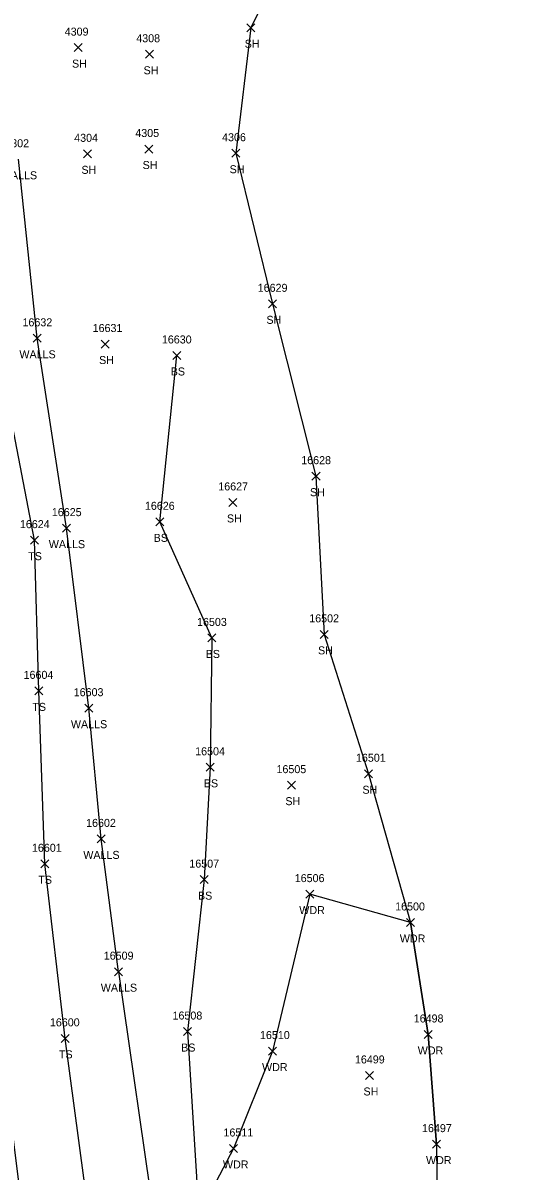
# Model space of a CAD drawing. Extents: x 1439173 to 1457902, y 641926 to 659889.
# Drawn here: x 1445777.6 to 1445905, y 655680.4 to 655967.3 of the extents above; entities that cross this region are included whole.
import ezdxf

# ---------------------------------------------------------------- set-up
doc = ezdxf.new("R2010")
doc.units = 0
for name, color, linetype in [('L_A', 7, 'Continuous'), ('L_I', 7, 'Continuous'), ('L_TIC', 7, 'Continuous'), ('LAWA', 7, 'Continuous'), ('LELB', 7, 'Continuous'), ('LSOGP', 7, 'Continuous'), ('LWS', 7, 'Continuous')]:
    doc.layers.add(name, color=color, linetype=linetype)

msp = doc.modelspace()

# ---------------------------------------------------------------- linework, layer by layer
at = {"layer": 'L_TIC'}
for points in [[(1445833.48, 655965.12), (1445835.48, 655967.12)], [(1445835.48, 655965.12), (1445833.48, 655967.12)], [(1445790.34, 655960.16), (1445792.34, 655962.16)], [(1445792.34, 655960.16), (1445790.34, 655962.16)], [(1445808.22, 655958.5), (1445810.22, 655960.5)], [(1445810.22, 655958.5), (1445808.22, 655960.5)], [(1445807.98, 655934.82), (1445809.98, 655936.82)], [(1445809.98, 655934.82), (1445807.98, 655936.82)], [(1445792.7, 655933.62), (1445794.7, 655935.62)], [(1445794.7, 655933.62), (1445792.7, 655935.62)], [(1445829.73, 655933.77), (1445831.73, 655935.77)], [(1445831.73, 655933.77), (1445829.73, 655935.77)], [(1445838.92, 655896.14), (1445840.92, 655898.14)], [(1445840.92, 655896.14), (1445838.92, 655898.14)], [(1445780.13, 655887.52), (1445782.13, 655889.52)], [(1445782.13, 655887.52), (1445780.13, 655889.52)], [(1445797.1, 655886.09), (1445799.1, 655888.09)], [(1445799.1, 655886.09), (1445797.1, 655888.09)], [(1445815.05, 655883.23), (1445817.05, 655885.23)], [(1445817.05, 655883.23), (1445815.05, 655885.23)], [(1445849.79, 655853.07), (1445851.79, 655855.07)], [(1445851.79, 655853.07), (1445849.79, 655855.07)], [(1445829.05, 655846.51), (1445831.05, 655848.51)], [(1445831.05, 655846.51), (1445829.05, 655848.51)], [(1445787.48, 655840.08), (1445789.48, 655842.08)], [(1445789.48, 655840.08), (1445787.48, 655842.08)], [(1445810.78, 655841.66), (1445812.78, 655843.66)], [(1445812.78, 655841.66), (1445810.78, 655843.66)], [(1445779.48, 655837.08), (1445781.48, 655839.08)], [(1445781.48, 655837.08), (1445779.48, 655839.08)], [(1445851.81, 655813.54), (1445853.81, 655815.54)], [(1445853.81, 655813.54), (1445851.81, 655815.54)], [(1445823.79, 655812.65), (1445825.79, 655814.65)], [(1445825.79, 655812.65), (1445823.79, 655814.65)], [(1445823.79, 655812.65), (1445825.79, 655814.65)], [(1445825.79, 655812.65), (1445823.79, 655814.65)], [(1445780.5, 655799.42), (1445782.5, 655801.42)], [(1445782.5, 655799.42), (1445780.5, 655801.42)], [(1445793.01, 655795.09), (1445795.01, 655797.09)], [(1445795.01, 655795.09), (1445793.01, 655797.09)], [(1445823.32, 655780.32), (1445825.32, 655782.32)], [(1445825.32, 655780.32), (1445823.32, 655782.32)], [(1445862.92, 655778.71), (1445864.92, 655780.71)], [(1445864.92, 655778.71), (1445862.92, 655780.71)], [(1445843.64, 655775.86), (1445845.64, 655777.86)], [(1445845.64, 655775.86), (1445843.64, 655777.86)], [(1445796.11, 655762.43), (1445798.11, 655764.43)], [(1445798.11, 655762.43), (1445796.11, 655764.43)], [(1445782.01, 655756.21), (1445784.01, 655758.21)], [(1445784.01, 655756.21), (1445782.01, 655758.21)], [(1445821.85, 655752.25), (1445823.85, 655754.25)], [(1445823.85, 655752.25), (1445821.85, 655754.25)], [(1445848.25, 655748.63), (1445850.25, 655750.63)], [(1445850.25, 655748.63), (1445848.25, 655750.63)], [(1445873.37, 655741.55), (1445875.37, 655743.55)], [(1445875.37, 655741.55), (1445873.37, 655743.55)], [(1445800.48, 655729.25), (1445802.48, 655731.25)], [(1445802.48, 655729.25), (1445800.48, 655731.25)], [(1445800.48, 655729.25), (1445802.48, 655731.25)], [(1445802.48, 655729.25), (1445800.48, 655731.25)], [(1445817.65, 655714.29), (1445819.65, 655716.29)], [(1445819.65, 655714.29), (1445817.65, 655716.29)], [(1445877.85, 655713.56), (1445879.85, 655715.56)], [(1445879.85, 655713.56), (1445877.85, 655715.56)], [(1445787.15, 655712.59), (1445789.15, 655714.59)], [(1445789.15, 655712.59), (1445787.15, 655714.59)], [(1445838.94, 655709.41), (1445840.94, 655711.41)], [(1445840.94, 655709.41), (1445838.94, 655711.41)], [(1445863.17, 655703.32), (1445865.17, 655705.32)], [(1445865.17, 655703.32), (1445863.17, 655705.32)], [(1445829.17, 655685.07), (1445831.17, 655687.07)], [(1445831.17, 655685.07), (1445829.17, 655687.07)], [(1445879.91, 655686.15), (1445881.91, 655688.15)], [(1445881.91, 655686.15), (1445879.91, 655688.15)]]:
    msp.add_lwpolyline(points, dxfattribs=at)
at = {"layer": 'LAWA'}
msp.add_lwpolyline([(1445880.91, 655687.15), (1445878.85, 655714.56), (1445874.37, 655742.55), (1445849.25, 655749.63), (1445839.94, 655710.41), (1445830.17, 655686.07), (1445821.49, 655669.57), (1445824.23, 655628.69), (1445822.97, 655597.66), (1445820.39, 655576.97), (1445815.71, 655551.89), (1445810.68, 655544.62), (1445793.19, 655547.17), (1445789.99, 655551.77), (1445786.68, 655574.96), (1445779.78, 655625.36), (1445778.61, 655660.93), (1445772.89, 655707.15), (1445766.64, 655768.58), (1445759.41, 655817.26), (1445757.61, 655850.83), (1445752.34, 655883.76)], dxfattribs=at)
at = {"layer": 'LELB'}
for points in [[(1445824.79, 655813.65), (1445811.78, 655842.66), (1445816.05, 655884.23)], [(1445905.02, 655584.47), (1445874.86, 655568.38), (1445848.83, 655556.06), (1445815.71, 655551.89), (1445799.54, 655554.16), (1445792.69, 655573.38), (1445795.18, 655624.51), (1445795.1, 655661.3), (1445788.15, 655713.59), (1445783.01, 655757.21), (1445781.5, 655800.42), (1445780.48, 655838.08), (1445772.55, 655879.27)], [(1445824.79, 655813.65), (1445824.32, 655781.32), (1445822.85, 655753.25), (1445818.65, 655715.29), (1445821.49, 655669.57), (1445815.17, 655634.12), (1445810.86, 655597.49), (1445812.07, 655569.63), (1445799.54, 655554.16)]]:
    msp.add_lwpolyline(points, dxfattribs=at)
at = {"layer": 'LSOGP'}
msp.add_lwpolyline([(1445849.55, 655997.08), (1445834.48, 655966.12), (1445830.73, 655934.77), (1445839.92, 655897.14), (1445850.79, 655854.06), (1445852.81, 655814.54), (1445863.91, 655779.71), (1445874.37, 655742.55), (1445878.85, 655714.56), (1445880.91, 655687.15), (1445881.12, 655661.81)], dxfattribs=at)
at = {"layer": 'LWS'}
for points in [[(1445781.13, 655888.52), (1445776.49, 655933.26)], [(1445801.48, 655730.25), (1445797.11, 655763.43), (1445794.01, 655796.09), (1445788.48, 655841.08), (1445781.13, 655888.52)], [(1445801.48, 655730.25), (1445810.56, 655667.24), (1445815.17, 655634.12), (1445820.39, 655576.97)]]:
    msp.add_lwpolyline(points, dxfattribs=at)

# ---------------------------------------------------------------- texts
at = {"layer": 'L_A'}
for s, p in [('SH', (1445832.97, 655961.12)), ('SH', (1445789.83, 655956.16)), ('SH', (1445807.71, 655954.5)), ('WALLS', (1445772.03, 655928.26)), ('SH', (1445792.19, 655929.62)), ('SH', (1445807.47, 655930.82)), ('SH', (1445829.21, 655929.77)), ('SH', (1445838.41, 655892.14)), ('WALLS', (1445776.68, 655883.52)), ('SH', (1445796.59, 655882.09)), ('BS', (1445814.49, 655879.23)), ('SH', (1445849.28, 655849.07)), ('SH', (1445828.54, 655842.51)), ('BS', (1445810.22, 655837.66)), ('WALLS', (1445784.02, 655836.08)), ('TS', (1445778.89, 655833.08)), ('BS', (1445823.23, 655808.65)), ('BS', (1445823.23, 655808.65)), ('SH', (1445851.3, 655809.54)), ('TS', (1445779.91, 655795.42)), ('WALLS', (1445789.55, 655791.09)), ('BS', (1445822.76, 655776.32)), ('SH', (1445862.4, 655774.71)), ('SH', (1445843.13, 655771.86)), ('WALLS', (1445792.65, 655758.43)), ('TS', (1445781.41, 655752.21)), ('BS', (1445821.3, 655748.25)), ('WDR', (1445846.61, 655744.63)), ('WDR', (1445871.73, 655737.55)), ('WALLS', (1445797.02, 655725.25)), ('WALLS', (1445797.02, 655725.25)), ('BS', (1445817.09, 655710.29)), ('TS', (1445786.56, 655708.59)), ('WDR', (1445876.21, 655709.56)), ('WDR', (1445837.31, 655705.41)), ('SH', (1445862.66, 655699.32)), ('WDR', (1445878.28, 655682.15)), ('WDR', (1445827.54, 655681.07))]:
    msp.add_text(s, height=2, dxfattribs=at).set_placement(p)
at = {"layer": 'L_I'}
for s, p in [('4309', (1445788, 655964.16)), ('4308', (1445805.88, 655962.5)), ('4304', (1445790.37, 655937.62)), ('4305', (1445805.64, 655938.82)), ('4306', (1445827.33, 655937.77)), ('4302', (1445773.15, 655936.26)), ('16629', (1445836.23, 655900.14)), ('16632', (1445777.45, 655891.52)), ('16631', (1445794.98, 655890.09)), ('16630', (1445812.28, 655887.23)), ('16628', (1445847.1, 655857.07)), ('16627', (1445826.37, 655850.51)), ('16626', (1445808.04, 655845.66)), ('16625', (1445784.79, 655844.08)), ('16624', (1445776.8, 655841.08)), ('16503', (1445821.07, 655816.65)), ('16503', (1445821.07, 655816.65)), ('16502', (1445849.1, 655817.54)), ('16604', (1445777.73, 655803.42)), ('16603', (1445790.25, 655799.09)), ('16504', (1445820.6, 655784.32)), ('16501', (1445860.77, 655782.71)), ('16505', (1445840.92, 655779.86)), ('16602', (1445793.35, 655766.43)), ('16601', (1445779.81, 655760.21)), ('16507', (1445819.14, 655756.25)), ('16506', (1445845.48, 655752.63)), ('16500', (1445870.57, 655745.55)), ('16509', (1445797.76, 655733.25)), ('16509', (1445797.76, 655733.25)), ('16600', (1445784.3, 655716.59)), ('16508', (1445814.94, 655718.29)), ('16498', (1445875.21, 655717.56)), ('16510', (1445836.79, 655713.41)), ('16499', (1445860.52, 655707.32)), ('16497', (1445877.28, 655690.15)), ('16511', (1445827.67, 655689.07))]:
    msp.add_text(s, height=2, dxfattribs=at).set_placement(p)

doc.saveas('drawing.dxf')
